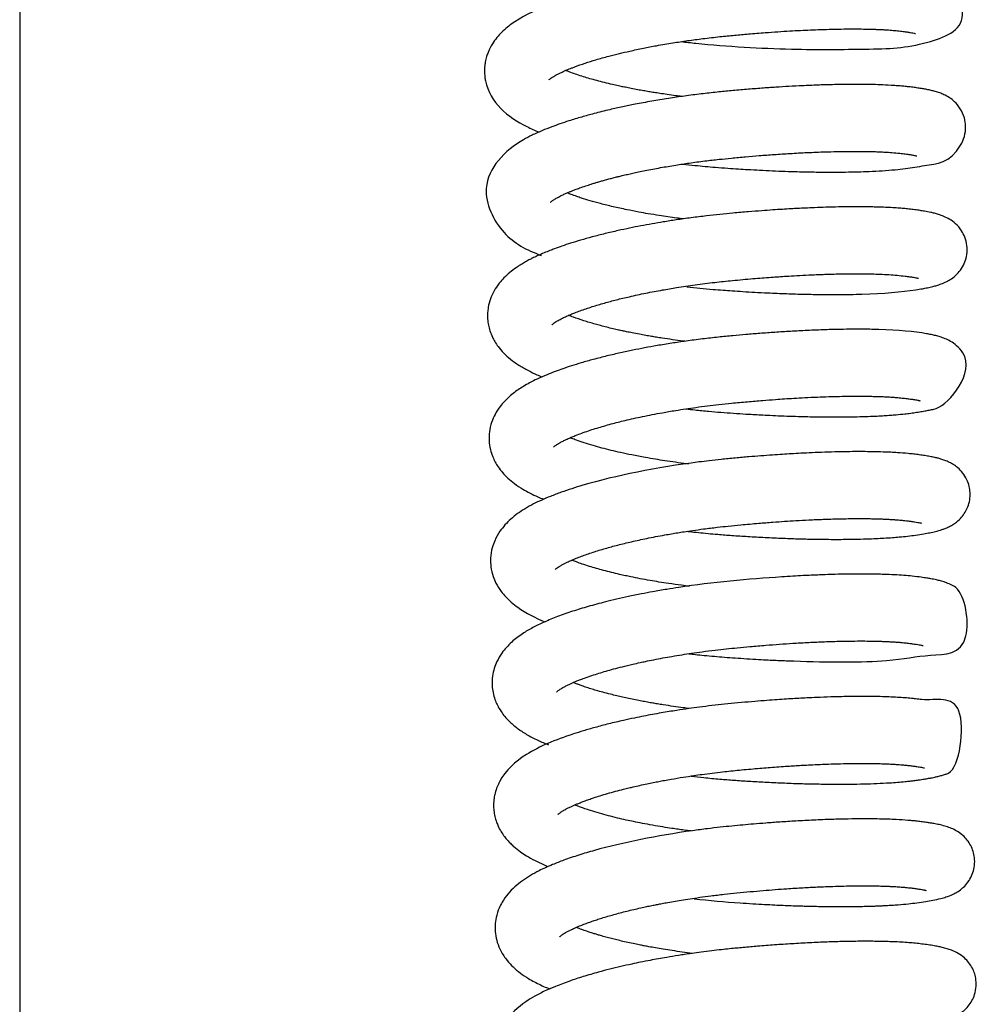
# Model space of a CAD drawing. Header units: inches. Extents: x 0 to 77643, y -44170 to 0.
# Tile 341 of 546: x 76115.95 to 76120.93, y -39544.4 to -39539.28. Entities that reach past the tile are written whole.
import ezdxf

# ---------------------------------------------------------------- set-up
doc = ezdxf.new("R2010")
doc.units = ezdxf.units.IN
doc.header["$MEASUREMENT"] = 0
doc.layers.get('0').update_dxf_attribs({"lineweight": 0})
doc.layers.add('FAKRO LOFT LADDERS', color=7, linetype='Continuous')

# ---------------------------------------------------------------- blocks, each defined once
blk = doc.blocks.new('A$C6AF374F8')
at = {"layer": 'FAKRO LOFT LADDERS', "color": 7, "linetype": 'Continuous'}
blk.add_line((87.5, 2476.251), (87.5, 2186.563), dxfattribs=at)
for points, knots in [([(121.923, 2339.887), (122.178, 2339.857), (124.084, 2339.653), (127.544, 2339.449), (132.167, 2339.501), (134.127, 2339.558), (137.523, 2340.785), (135.559, 2343.573), (134.974, 2343.686), (134.802, 2343.73), (134.612, 2343.769), (134.378, 2343.811), (134.127, 2343.849), (133.881, 2343.882), (132.802, 2344.011), (131.168, 2344.057), (129.078, 2344.001), (128.19, 2343.964), (127.359, 2343.92), (126.561, 2343.87), (124.623, 2343.729), (122.725, 2343.538), (121.078, 2343.284), (120.684, 2343.22), (120.238, 2343.144), (119.739, 2343.053), (119.233, 2342.954), (118.792, 2342.862), (118.369, 2342.769), (117.9, 2342.66), (117.403, 2342.536), (116.904, 2342.402), (116.447, 2342.271), (116.011, 2342.137), (115.622, 2342.008), (114.6, 2341.646), (113.713, 2341.249), (112.947, 2340.698), (112.656, 2340.448), (112.391, 2340.173), (112.141, 2339.851), (111.967, 2339.545), (111.849, 2339.267), (111.771, 2339.03), (111.719, 2338.791), (111.693, 2338.565), (111.683, 2338.334), (111.697, 2338.094), (111.921, 2336.745), (112.992, 2335.889), (114.205, 2335.318), (114.42, 2335.226), (114.529, 2335.182)], [0.53016975, 0.53016975, 0.53016975, 0.53016975, 0.53030543, 0.53117592, 0.53194137, 0.53292345, 0.53360023, 0.53426767, 0.53434125, 0.53440165, 0.53449079, 0.53458954, 0.53468459, 0.5347753, 0.53484997, 0.53574563, 0.53593684, 0.53610538, 0.53625483, 0.53639825, 0.53653833, 0.53728936, 0.53735987, 0.53742728, 0.53750368, 0.53760475, 0.53770637, 0.53779208, 0.53786151, 0.53795758, 0.53807638, 0.53817298, 0.53828125, 0.53838391, 0.5384787, 0.53856664, 0.53916412, 0.5392771, 0.53939569, 0.53950214, 0.53961416, 0.53974204, 0.53979597, 0.53985976, 0.53994111, 0.53998858, 0.54003835, 0.54012164, 0.54017574, 0.54110701, 0.54120285, 0.54129657, 0.54129657, 0.54129657, 0.54129657]), ([(115.05, 2337.898), (115.051, 2337.899), (115.059, 2337.908), (115.104, 2337.948), (115.185, 2338.009), (115.311, 2338.089), (115.407, 2338.144), (115.515, 2338.202), (115.646, 2338.267), (115.805, 2338.34), (115.958, 2338.407), (116.095, 2338.464), (116.234, 2338.519), (116.497, 2338.62), (116.903, 2338.763), (117.496, 2338.949), (118.096, 2339.117), (118.693, 2339.268), (119.292, 2339.407), (119.934, 2339.543), (120.687, 2339.687), (121.457, 2339.819), (122.263, 2339.941), (123.08, 2340.05), (123.896, 2340.144), (124.689, 2340.221), (125.477, 2340.292), (126.229, 2340.352), (126.947, 2340.403), (127.562, 2340.442), (128.127, 2340.473), (128.664, 2340.498), (129.213, 2340.519), (129.803, 2340.536), (130.414, 2340.547), (130.956, 2340.549), (131.383, 2340.545), (131.687, 2340.539), (131.929, 2340.532), (132.123, 2340.525), (132.307, 2340.517), (132.497, 2340.507), (132.696, 2340.495), (132.875, 2340.481), (133.031, 2340.468), (133.235, 2340.447), (133.461, 2340.421), (133.684, 2340.391), (133.854, 2340.364), (134.001, 2340.337), (134.093, 2340.316), (134.116, 2340.309), (134.116, 2340.309)], [0.46200983, 0.46200983, 0.46200983, 0.46200983, 0.462082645, 0.462174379, 0.462277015, 0.462373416, 0.462438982, 0.462480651, 0.462554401, 0.462630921, 0.462689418, 0.462736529, 0.462784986, 0.462838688, 0.463005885, 0.463163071, 0.463336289, 0.463468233, 0.463589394, 0.463745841, 0.463889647, 0.464063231, 0.464214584, 0.464368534, 0.464539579, 0.464685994, 0.464824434, 0.46499434, 0.465123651, 0.465248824, 0.465363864, 0.465469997, 0.465586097, 0.465717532, 0.465863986, 0.466012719, 0.466117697, 0.4661971, 0.4662606, 0.466323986, 0.466369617, 0.466431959, 0.466506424, 0.466569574, 0.466625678, 0.466685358, 0.466811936, 0.466915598, 0.467016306, 0.467113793, 0.467243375, 0.467329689, 0.467329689, 0.467329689, 0.467329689]), ([(121.955, 2337.033), (121.849, 2337.046), (121.594, 2337.079), (121.211, 2337.131), (120.836, 2337.187), (120.52, 2337.236), (120.236, 2337.283), (119.955, 2337.331), (119.65, 2337.386), (119.336, 2337.446), (119.048, 2337.503), (118.827, 2337.55), (118.602, 2337.598), (118.31, 2337.664), (117.929, 2337.755), (117.539, 2337.856), (117.17, 2337.958), (116.824, 2338.062), (116.493, 2338.169), (116.198, 2338.274), (116.01, 2338.346), (115.922, 2338.381), (115.91, 2338.386)], [0.458888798, 0.458888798, 0.458888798, 0.458888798, 0.45895133, 0.459040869, 0.459118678, 0.45917991, 0.459236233, 0.459296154, 0.459358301, 0.459433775, 0.459502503, 0.459551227, 0.459584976, 0.459659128, 0.459758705, 0.459864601, 0.45996166, 0.460058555, 0.460163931, 0.46026765, 0.460355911, 0.460370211, 0.460370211, 0.460370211, 0.460370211]), ([(122.006, 2333.517), (122.217, 2333.492), (122.781, 2333.431), (123.566, 2333.359), (124.32, 2333.303), (124.882, 2333.265), (125.433, 2333.232), (126.027, 2333.199), (126.675, 2333.168), (127.33, 2333.143), (128.055, 2333.12), (128.85, 2333.103), (129.688, 2333.096), (130.444, 2333.1), (131.116, 2333.114), (131.759, 2333.136), (132.416, 2333.17), (133.038, 2333.218), (133.602, 2333.278), (134.124, 2333.35), (135.018, 2333.533), (136.024, 2333.546), (136.685, 2334.945), (136.747, 2335.455), (136.672, 2335.952), (136.467, 2336.409), (136.169, 2336.758), (135.866, 2336.991), (135.605, 2337.13), (135.367, 2337.226), (135.151, 2337.293), (134.935, 2337.349), (134.719, 2337.394), (134.511, 2337.432), (134.291, 2337.467), (134.049, 2337.501), (133.785, 2337.534), (133.517, 2337.563), (133.254, 2337.585), (132.897, 2337.611), (132.45, 2337.635), (131.89, 2337.653), (131.284, 2337.663), (130.585, 2337.662), (129.819, 2337.65), (129.032, 2337.626), (128.27, 2337.594), (127.545, 2337.557), (126.838, 2337.513), (126.1, 2337.462), (125.322, 2337.401), (124.549, 2337.333), (123.761, 2337.257), (122.95, 2337.166), (122.099, 2337.056), (121.238, 2336.93), (120.377, 2336.787), (119.585, 2336.64), (118.863, 2336.492), (118.147, 2336.332), (117.433, 2336.156), (116.722, 2335.961), (116.131, 2335.782), (115.618, 2335.611), (115.153, 2335.443), (114.665, 2335.248), (114.179, 2335.03), (112.889, 2334.363), (111.17, 2332.638), (112.535, 2329.748), (113.874, 2329.045), (114.634, 2328.766)], [0.54287304, 0.54287304, 0.54287304, 0.54287304, 0.54298518, 0.54317065, 0.54328426, 0.54337874, 0.54346423, 0.54357327, 0.54369221, 0.5438098, 0.5439273, 0.5440918, 0.54425925, 0.54442002, 0.54455854, 0.54469597, 0.54486089, 0.54503747, 0.5451935, 0.54535316, 0.54554601, 0.54624912, 0.54634656, 0.54644463, 0.54652942, 0.54663152, 0.54673219, 0.54681226, 0.54691231, 0.54699804, 0.54709917, 0.54719035, 0.54728955, 0.54737365, 0.5474469, 0.54754427, 0.54763617, 0.54771636, 0.5477934, 0.54787015, 0.54802134, 0.54814789, 0.54828786, 0.54844724, 0.54860935, 0.54876563, 0.5489154, 0.5490453, 0.54916902, 0.54930064, 0.54944079, 0.54958077, 0.54970625, 0.54985256, 0.55000576, 0.55015575, 0.55031361, 0.55047565, 0.55059965, 0.55073157, 0.5509035, 0.55104389, 0.55119765, 0.55131398, 0.55142201, 0.55155737, 0.55171538, 0.55185448, 0.55277597, 0.55346568, 0.55410659, 0.55410659, 0.55410659, 0.55410659]), ([(115.129, 2331.529), (115.128, 2331.527), (115.138, 2331.54), (115.204, 2331.596), (115.295, 2331.66), (115.373, 2331.709), (115.455, 2331.757), (115.542, 2331.805), (115.659, 2331.866), (115.805, 2331.935), (115.968, 2332.008), (116.112, 2332.069), (116.254, 2332.127), (116.428, 2332.195), (116.655, 2332.279), (116.932, 2332.375), (117.199, 2332.462), (117.413, 2332.528), (117.597, 2332.583), (117.787, 2332.639), (117.998, 2332.697), (118.216, 2332.756), (118.409, 2332.807), (118.549, 2332.842), (118.681, 2332.875), (118.872, 2332.921), (119.126, 2332.981), (119.41, 2333.045), (119.714, 2333.11), (120.189, 2333.208), (120.829, 2333.329), (121.598, 2333.459), (122.371, 2333.575), (123.126, 2333.676), (123.863, 2333.761), (124.569, 2333.832), (125.266, 2333.897), (126.011, 2333.96), (126.784, 2334.018), (127.62, 2334.072), (128.512, 2334.12), (129.32, 2334.151), (130.02, 2334.17), (130.597, 2334.178), (131.129, 2334.179), (131.579, 2334.174), (131.949, 2334.165), (132.256, 2334.154), (132.569, 2334.139), (132.925, 2334.116), (133.277, 2334.083), (133.591, 2334.045), (133.835, 2334.011), (134.005, 2333.982), (134.112, 2333.96), (134.173, 2333.946), (134.192, 2333.941), (134.195, 2333.94), (134.195, 2333.94)], [0.449130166, 0.449130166, 0.449130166, 0.449130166, 0.449238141, 0.449378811, 0.449441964, 0.449503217, 0.449560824, 0.44960411, 0.449658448, 0.449742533, 0.449808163, 0.449858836, 0.449909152, 0.449963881, 0.450040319, 0.450137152, 0.450217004, 0.450269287, 0.450315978, 0.450365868, 0.450419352, 0.45047647, 0.450528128, 0.450558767, 0.450577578, 0.450626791, 0.450691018, 0.450753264, 0.450818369, 0.450891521, 0.451060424, 0.451220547, 0.451358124, 0.451519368, 0.451660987, 0.451783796, 0.451925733, 0.452062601, 0.452215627, 0.452378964, 0.452562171, 0.452764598, 0.452897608, 0.453033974, 0.453172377, 0.453293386, 0.453389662, 0.453481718, 0.453564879, 0.453685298, 0.45384702, 0.453966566, 0.454104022, 0.454222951, 0.454300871, 0.454389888, 0.454459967, 0.454476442, 0.454476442, 0.454476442, 0.454476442]), ([(122.041, 2330.662), (121.926, 2330.677), (121.499, 2330.732), (120.884, 2330.82), (120.228, 2330.927), (119.667, 2331.027), (119.048, 2331.148), (118.379, 2331.294), (117.742, 2331.452), (117.195, 2331.603), (116.791, 2331.728), (116.467, 2331.837), (116.217, 2331.927), (116.056, 2331.989), (115.987, 2332.017)], [0.446032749, 0.446032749, 0.446032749, 0.446032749, 0.446100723, 0.446286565, 0.446404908, 0.446510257, 0.446648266, 0.446814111, 0.44697873, 0.447125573, 0.447258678, 0.447335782, 0.447435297, 0.447516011, 0.447516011, 0.447516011, 0.447516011]), ([(122.225, 2327.132), (122.675, 2327.081), (123.304, 2327.019), (124.089, 2326.956), (124.605, 2326.92), (125.155, 2326.884), (125.771, 2326.848), (126.532, 2326.809), (127.406, 2326.772), (128.342, 2326.745), (129.213, 2326.73), (129.997, 2326.727), (130.699, 2326.734), (132.268, 2326.769), (133.569, 2326.878), (134.46, 2327.027), (134.756, 2327.084), (135, 2327.139), (135.231, 2327.202), (135.467, 2327.279), (135.712, 2327.382), (135.987, 2327.54), (136.263, 2327.76), (136.517, 2328.066), (136.699, 2328.421), (136.806, 2328.831), (136.812, 2329.278), (136.706, 2329.698), (136.496, 2330.105), (136.215, 2330.423), (135.874, 2330.666), (135.591, 2330.802), (135.327, 2330.896), (135.118, 2330.954), (134.867, 2331.012), (134.628, 2331.057), (134.347, 2331.102), (134.082, 2331.138), (133.789, 2331.174), (133.494, 2331.203), (133.185, 2331.228), (132.845, 2331.249), (132.458, 2331.268), (132.089, 2331.28), (131.767, 2331.287), (131.472, 2331.291), (131.129, 2331.293), (130.669, 2331.292), (130.101, 2331.284), (129.487, 2331.269), (128.905, 2331.248), (128.411, 2331.227), (128.002, 2331.207), (127.607, 2331.185), (127.178, 2331.16), (126.67, 2331.127), (126.082, 2331.085), (125.392, 2331.03), (124.659, 2330.966), (123.931, 2330.897), (123.205, 2330.817), (122.446, 2330.723), (121.694, 2330.617), (121.017, 2330.511), (120.404, 2330.407), (119.817, 2330.3), (119.226, 2330.182), (118.604, 2330.049), (117.951, 2329.897), (117.3, 2329.73), (116.703, 2329.562), (116.182, 2329.403), (115.729, 2329.252), (115.375, 2329.125), (115.068, 2329.008), (114.768, 2328.887), (114.464, 2328.754), (114.203, 2328.63), (113.981, 2328.516), (113.769, 2328.4), (113.547, 2328.266), (113.289, 2328.094), (113.002, 2327.877), (112.709, 2327.607), (112.431, 2327.294), (112.188, 2326.936), (111.99, 2326.512), (111.885, 2326.124), (111.843, 2325.768), (111.843, 2325.46), (111.885, 2325.142), (111.967, 2324.825), (112.084, 2324.535), (112.225, 2324.27), (112.42, 2323.979), (112.686, 2323.672), (113.044, 2323.349), (113.476, 2323.043), (113.939, 2322.779), (114.349, 2322.585), (114.595, 2322.481), (114.686, 2322.443)], [0.55569237, 0.55569237, 0.55569237, 0.55569237, 0.55592938, 0.55602038, 0.55610286, 0.55619864, 0.55630816, 0.55642701, 0.55660203, 0.55677826, 0.55694478, 0.55710096, 0.55724687, 0.55738294, 0.55813334, 0.5582592, 0.55836169, 0.5584864, 0.55857294, 0.55867601, 0.55878733, 0.55887516, 0.55896326, 0.55904581, 0.55912338, 0.55919782, 0.55928673, 0.55937381, 0.55944382, 0.55954997, 0.55964523, 0.55975371, 0.55986591, 0.55996553, 0.56004493, 0.56018059, 0.56026957, 0.56036869, 0.5604703, 0.5605576, 0.56063806, 0.5607391, 0.56084042, 0.56094229, 0.56101494, 0.56107026, 0.56114708, 0.56124803, 0.56137246, 0.56150538, 0.56161885, 0.56171279, 0.56178724, 0.56184827, 0.56193181, 0.56202213, 0.56212254, 0.56224604, 0.56238722, 0.562507, 0.56262694, 0.56276724, 0.56290677, 0.56302736, 0.56313393, 0.56324363, 0.5633546, 0.56347233, 0.56360854, 0.56375159, 0.56388488, 0.56400568, 0.56411572, 0.5642175, 0.56427855, 0.56436165, 0.56446653, 0.56454347, 0.56459851, 0.56467343, 0.56474734, 0.56482095, 0.56494337, 0.56506463, 0.56517183, 0.5653077, 0.56542941, 0.56555491, 0.56562445, 0.56571023, 0.56579446, 0.56587475, 0.56596956, 0.56604259, 0.56613178, 0.56625413, 0.5663963, 0.56655619, 0.56671829, 0.56685495, 0.56693382, 0.56693382, 0.56693382, 0.56693382]), ([(115.208, 2325.159), (115.208, 2325.159), (115.211, 2325.162), (115.233, 2325.184), (115.309, 2325.246), (115.412, 2325.316), (115.575, 2325.413), (115.77, 2325.513), (115.992, 2325.615), (116.189, 2325.699), (116.405, 2325.786), (116.759, 2325.92), (117.262, 2326.091), (117.903, 2326.283), (118.552, 2326.456), (119.269, 2326.629), (120.068, 2326.801), (120.894, 2326.957), (121.752, 2327.102), (122.661, 2327.237), (123.636, 2327.36), (124.643, 2327.464), (125.625, 2327.553), (126.561, 2327.627), (127.319, 2327.679), (127.974, 2327.717), (128.615, 2327.75), (129.335, 2327.78), (130.068, 2327.8), (130.745, 2327.81), (131.33, 2327.809), (131.832, 2327.802), (132.301, 2327.787), (132.752, 2327.764), (133.188, 2327.731), (133.537, 2327.692), (133.77, 2327.662), (133.914, 2327.641), (134.031, 2327.622), (134.124, 2327.605), (134.195, 2327.59), (134.238, 2327.58), (134.267, 2327.572), (134.274, 2327.57), (134.274, 2327.57)], [0.43629129, 0.43629129, 0.43629129, 0.43629129, 0.436330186, 0.436420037, 0.436525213, 0.436621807, 0.436720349, 0.436847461, 0.436934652, 0.437002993, 0.437075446, 0.437168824, 0.437359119, 0.437528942, 0.437684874, 0.43784167, 0.438029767, 0.438211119, 0.438359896, 0.438551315, 0.438748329, 0.43892562, 0.43913055, 0.439313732, 0.439471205, 0.439580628, 0.439710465, 0.43986864, 0.440040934, 0.440200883, 0.440347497, 0.440481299, 0.440604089, 0.440754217, 0.440908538, 0.441077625, 0.441187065, 0.441241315, 0.441312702, 0.441401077, 0.441456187, 0.441508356, 0.441566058, 0.441619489, 0.441619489, 0.441619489, 0.441619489]), ([(122.112, 2324.294), (122.087, 2324.297), (121.687, 2324.347), (121.192, 2324.417), (120.646, 2324.503), (120.363, 2324.549), (120.067, 2324.6), (119.732, 2324.661), (119.394, 2324.727), (119.105, 2324.786), (118.871, 2324.835), (118.64, 2324.886), (118.361, 2324.95), (118.048, 2325.026), (117.739, 2325.106), (117.329, 2325.218), (116.837, 2325.366), (116.392, 2325.52), (116.143, 2325.617), (116.063, 2325.649)], [0.433180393, 0.433180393, 0.433180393, 0.433180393, 0.433195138, 0.4334172, 0.433477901, 0.43353286, 0.433594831, 0.433666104, 0.43375029, 0.433818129, 0.433861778, 0.433911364, 0.43398065, 0.434061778, 0.434144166, 0.43422022, 0.43439161, 0.4345691, 0.434661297, 0.434661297, 0.434661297, 0.434661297]), ([(122.169, 2320.777), (122.323, 2320.76), (122.722, 2320.716), (123.331, 2320.656), (124.002, 2320.599), (124.644, 2320.553), (125.198, 2320.517), (125.669, 2320.489), (126.088, 2320.466), (126.577, 2320.442), (127.139, 2320.417), (127.715, 2320.396), (128.262, 2320.381), (128.734, 2320.37), (129.13, 2320.364), (129.476, 2320.361), (129.821, 2320.359), (130.206, 2320.359), (130.634, 2320.363), (131.127, 2320.372), (131.629, 2320.386), (132.094, 2320.406), (132.477, 2320.427), (132.806, 2320.449), (133.17, 2320.478), (133.523, 2320.513), (133.881, 2320.556), (134.187, 2320.6), (134.469, 2320.646), (134.722, 2320.691), (134.968, 2320.748), (135.697, 2320.856), (137.421, 2322.839), (136.26, 2324.084), (135.937, 2324.305), (135.653, 2324.44), (135.402, 2324.528), (135.175, 2324.59), (134.932, 2324.645), (134.179, 2324.786), (133.12, 2324.888), (131.828, 2324.918), (131.382, 2324.924), (130.836, 2324.924), (130.179, 2324.915), (129.386, 2324.895), (128.52, 2324.861), (127.638, 2324.815), (126.817, 2324.763), (126.044, 2324.707), (125.316, 2324.648), (124.594, 2324.584), (123.836, 2324.51), (123.021, 2324.417), (122.208, 2324.311), (121.422, 2324.195), (120.702, 2324.077), (120.027, 2323.955), (119.392, 2323.831), (118.736, 2323.692), (118.046, 2323.531), (117.363, 2323.356), (116.748, 2323.183), (116.223, 2323.021), (115.774, 2322.871), (115.353, 2322.719), (114.902, 2322.542), (114.463, 2322.35), (114.049, 2322.145), (113.724, 2321.959), (113.438, 2321.774), (113.174, 2321.58), (112.926, 2321.369), (112.707, 2321.149), (112.47, 2320.871), (112.241, 2320.522), (112.043, 2320.072), (111.933, 2319.607), (111.913, 2319.126), (111.978, 2318.678), (112.131, 2318.21), (112.353, 2317.807), (112.629, 2317.453), (112.914, 2317.16), (113.263, 2316.874), (113.652, 2316.616), (114.058, 2316.391), (114.423, 2316.218), (114.66, 2316.117), (114.764, 2316.075)], [0.56851127, 0.56851127, 0.56851127, 0.56851127, 0.56859318, 0.56872248, 0.56883096, 0.56894417, 0.56905718, 0.56912127, 0.56919159, 0.56927815, 0.5693812, 0.56949295, 0.56959215, 0.5696844, 0.56975974, 0.56982033, 0.56988707, 0.56996497, 0.57005396, 0.57015352, 0.5702827, 0.5703917, 0.5704829, 0.57056574, 0.57064547, 0.57077569, 0.57086895, 0.57096993, 0.5710748, 0.57117421, 0.57126636, 0.57137398, 0.57218875, 0.57229224, 0.57239167, 0.57249384, 0.5726049, 0.57270391, 0.57280615, 0.57290999, 0.57365432, 0.57374152, 0.5738435, 0.573964, 0.57410365, 0.57425842, 0.57444156, 0.5746029, 0.57474933, 0.57488697, 0.57501521, 0.57513351, 0.57526519, 0.57541185, 0.57556105, 0.57569478, 0.57583312, 0.5759534, 0.57607, 0.57619475, 0.5763378, 0.57648822, 0.57662772, 0.57674759, 0.57685682, 0.57695835, 0.57707368, 0.57722341, 0.57734583, 0.57745119, 0.57754324, 0.57764044, 0.5777401, 0.5778297, 0.57791313, 0.57805701, 0.57817983, 0.578314, 0.57843123, 0.57855511, 0.57866463, 0.57882369, 0.57893287, 0.57904709, 0.57918073, 0.57933133, 0.57945599, 0.57957676, 0.57966612, 0.57966612, 0.57966612, 0.57966612]), ([(115.286, 2318.789), (115.286, 2318.789), (115.291, 2318.794), (115.313, 2318.815), (115.353, 2318.849), (115.412, 2318.893), (115.49, 2318.945), (115.581, 2319), (115.703, 2319.069), (115.872, 2319.154), (116.081, 2319.25), (116.3, 2319.343), (116.539, 2319.439), (116.834, 2319.548), (117.177, 2319.666), (117.65, 2319.816), (118.246, 2319.987), (119.037, 2320.188), (119.925, 2320.387), (120.814, 2320.56), (121.747, 2320.72), (122.725, 2320.866), (123.704, 2320.989), (124.601, 2321.082), (125.365, 2321.153), (126.125, 2321.217), (126.768, 2321.266), (127.308, 2321.303), (127.819, 2321.335), (128.392, 2321.366), (128.999, 2321.394), (129.603, 2321.416), (130.168, 2321.431), (130.704, 2321.439), (131.187, 2321.441), (131.586, 2321.438), (131.874, 2321.432), (132.119, 2321.426), (132.374, 2321.417), (132.64, 2321.405), (132.854, 2321.392), (133.005, 2321.381), (133.137, 2321.371), (133.326, 2321.354), (133.557, 2321.33), (133.8, 2321.3), (134.033, 2321.266), (134.186, 2321.239), (134.278, 2321.22), (134.323, 2321.209), (134.347, 2321.203), (134.353, 2321.201), (134.353, 2321.201)], [0.42343795, 0.42343795, 0.42343795, 0.42343795, 0.42350002, 0.423561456, 0.423628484, 0.423699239, 0.4237631, 0.4238326, 0.423891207, 0.423988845, 0.42408684, 0.42416287, 0.424240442, 0.424343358, 0.424453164, 0.424552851, 0.424745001, 0.424918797, 0.425121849, 0.425340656, 0.425481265, 0.425690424, 0.425920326, 0.426048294, 0.426206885, 0.426360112, 0.426489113, 0.426583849, 0.426680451, 0.426797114, 0.426934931, 0.427062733, 0.427189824, 0.427315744, 0.427439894, 0.427546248, 0.427626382, 0.427674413, 0.427755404, 0.427851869, 0.427922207, 0.427966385, 0.428009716, 0.428065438, 0.428179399, 0.428290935, 0.428401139, 0.428549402, 0.428608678, 0.428663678, 0.428724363, 0.428767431, 0.428767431, 0.428767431, 0.428767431]), ([(122.326, 2317.908), (122.286, 2317.913), (122.052, 2317.942), (121.633, 2317.997), (121.092, 2318.075), (120.569, 2318.158), (120.112, 2318.237), (119.701, 2318.313), (119.268, 2318.398), (118.784, 2318.501), (118.27, 2318.621), (117.792, 2318.742), (117.322, 2318.874), (116.878, 2319.011), (116.51, 2319.138), (116.278, 2319.226), (116.173, 2319.267), (116.147, 2319.278)], [0.420300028, 0.420300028, 0.420300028, 0.420300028, 0.420323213, 0.420438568, 0.420549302, 0.420651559, 0.420762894, 0.42083968, 0.42091857, 0.421051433, 0.421171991, 0.421294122, 0.421416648, 0.421555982, 0.42168755, 0.421776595, 0.421807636, 0.421807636, 0.421807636, 0.421807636]), ([(122.234, 2314.41), (122.275, 2314.405), (122.469, 2314.383), (122.831, 2314.344), (123.321, 2314.295), (123.904, 2314.243), (124.594, 2314.191), (125.419, 2314.138), (126.309, 2314.088), (127.077, 2314.053), (127.662, 2314.032), (128.03, 2314.02), (128.353, 2314.011), (128.697, 2314.003), (129.116, 2313.996), (129.615, 2313.99), (130.239, 2313.989), (130.906, 2313.996), (131.542, 2314.011), (132.049, 2314.031), (132.5, 2314.054), (132.898, 2314.081), (133.316, 2314.115), (133.718, 2314.156), (134.149, 2314.213), (134.531, 2314.273), (134.861, 2314.334), (135.189, 2314.407), (135.426, 2314.473), (135.661, 2314.556), (135.838, 2314.632), (136.029, 2314.731), (136.274, 2314.897), (136.498, 2315.105), (136.708, 2315.389), (136.857, 2315.692), (136.952, 2316.042), (136.972, 2316.408), (136.918, 2316.767), (136.795, 2317.116), (136.585, 2317.454), (136.324, 2317.718), (136.09, 2317.886), (135.857, 2318.014), (135.649, 2318.1), (135.449, 2318.167), (135.268, 2318.217), (135.077, 2318.261), (134.863, 2318.304), (134.605, 2318.348), (134.328, 2318.388), (134.041, 2318.424), (133.667, 2318.464), (133.27, 2318.495), (132.783, 2318.522), (132.316, 2318.54), (131.771, 2318.551), (131.239, 2318.555), (130.683, 2318.552), (130.079, 2318.542), (129.421, 2318.523), (128.768, 2318.498), (128.182, 2318.47), (127.669, 2318.441), (127.177, 2318.411), (126.65, 2318.376), (126.067, 2318.333), (125.423, 2318.281), (124.732, 2318.22), (124.037, 2318.153), (123.408, 2318.083), (120.833, 2317.769), (118.245, 2317.254), (116.221, 2316.626), (115.657, 2316.434), (115.136, 2316.236), (114.667, 2316.037), (114.219, 2315.825), (113.806, 2315.595), (113.409, 2315.333), (113.06, 2315.054), (112.753, 2314.75), (112.462, 2314.386), (112.235, 2313.987), (112.066, 2313.511), (111.99, 2313.045), (112.012, 2312.534), (112.116, 2312.096), (112.299, 2311.666), (112.524, 2311.308), (112.797, 2310.985), (113.087, 2310.709), (113.71, 2310.226), (114.321, 2309.909), (114.851, 2309.693)], [0.58124195, 0.58124195, 0.58124195, 0.58124195, 0.58126357, 0.58134461, 0.58143373, 0.58152086, 0.58164971, 0.58179381, 0.58195189, 0.58211895, 0.58220396, 0.58227055, 0.58232168, 0.58238404, 0.58246374, 0.58256083, 0.58267525, 0.58283818, 0.58297846, 0.5830958, 0.58319244, 0.58330776, 0.58340364, 0.58352821, 0.58365778, 0.58380585, 0.58393251, 0.58404992, 0.58420393, 0.58427028, 0.58434872, 0.58441732, 0.58448739, 0.5845745, 0.5846387, 0.58470202, 0.58477327, 0.58484682, 0.58490719, 0.58497852, 0.58505911, 0.58514437, 0.58521819, 0.58528456, 0.58537684, 0.58546378, 0.58554379, 0.58561362, 0.58571273, 0.58581749, 0.58592142, 0.58601735, 0.58610985, 0.58627061, 0.5863619, 0.58650038, 0.58662798, 0.58675132, 0.58686202, 0.58698826, 0.58712755, 0.58725547, 0.58736542, 0.58745744, 0.58753902, 0.58763381, 0.5877411, 0.58784969, 0.58797399, 0.58810346, 0.58821279, 0.5883037, 0.58946029, 0.58959516, 0.58973135, 0.58988063, 0.59001109, 0.59013656, 0.5902807, 0.59041561, 0.59054954, 0.59067474, 0.59079486, 0.59095079, 0.59105442, 0.59120086, 0.59131765, 0.59145194, 0.59155292, 0.59169541, 0.59180333, 0.59191707, 0.59204726, 0.59249858, 0.59249858, 0.59249858, 0.59249858]), ([(115.365, 2312.42), (115.365, 2312.42), (115.365, 2312.42), (115.38, 2312.436), (115.45, 2312.495), (115.565, 2312.574), (115.706, 2312.658), (115.84, 2312.73), (116.008, 2312.811), (116.203, 2312.9), (116.448, 2313.003), (116.816, 2313.145), (117.313, 2313.318), (117.95, 2313.513), (118.624, 2313.696), (119.343, 2313.871), (120.158, 2314.048), (120.863, 2314.184), (121.41, 2314.279), (121.748, 2314.335), (122.116, 2314.393), (122.564, 2314.46), (123.137, 2314.538), (123.755, 2314.614), (124.4, 2314.685), (125.123, 2314.755), (125.897, 2314.823), (126.658, 2314.883), (127.303, 2314.928), (127.931, 2314.968), (128.603, 2315.004), (129.343, 2315.036), (130.133, 2315.06), (130.821, 2315.071), (131.362, 2315.071), (131.729, 2315.067), (132.014, 2315.061), (132.265, 2315.054), (132.482, 2315.046), (132.692, 2315.036), (132.881, 2315.026), (133.065, 2315.013), (133.233, 2315), (133.4, 2314.985), (133.57, 2314.967), (133.723, 2314.949), (133.834, 2314.935), (133.914, 2314.925), (133.99, 2314.914), (134.108, 2314.897), (134.231, 2314.876), (134.336, 2314.855), (134.41, 2314.838), (134.431, 2314.832), (134.432, 2314.832), (134.431, 2314.832)], [0.410583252, 0.410583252, 0.410583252, 0.410583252, 0.410583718, 0.410689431, 0.410812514, 0.410913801, 0.411000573, 0.411090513, 0.411153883, 0.411237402, 0.411335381, 0.41143327, 0.411617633, 0.411792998, 0.411955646, 0.412124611, 0.412297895, 0.412495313, 0.412567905, 0.412633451, 0.412700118, 0.412788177, 0.412898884, 0.41303592, 0.413146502, 0.413270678, 0.413451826, 0.413592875, 0.413714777, 0.413833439, 0.413970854, 0.414128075, 0.414303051, 0.414495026, 0.414612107, 0.414707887, 0.414782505, 0.414844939, 0.414921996, 0.41497787, 0.415041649, 0.415106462, 0.415166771, 0.41522503, 0.415300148, 0.415373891, 0.415423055, 0.415455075, 0.415494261, 0.41554232, 0.415649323, 0.415734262, 0.415805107, 0.415904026, 0.415912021, 0.415912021, 0.415912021, 0.415912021]), ([(122.358, 2311.544), (122.219, 2311.561), (121.855, 2311.608), (121.323, 2311.683), (120.778, 2311.767), (120.279, 2311.852), (119.791, 2311.941), (119.363, 2312.026), (119.008, 2312.101), (118.669, 2312.176), (118.283, 2312.268), (117.885, 2312.37), (117.502, 2312.476), (117.13, 2312.587), (116.783, 2312.7), (116.493, 2312.804), (116.318, 2312.872), (116.238, 2312.903), (116.226, 2312.909)], [0.407455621, 0.407455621, 0.407455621, 0.407455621, 0.407537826, 0.407671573, 0.407776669, 0.40787345, 0.407986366, 0.408093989, 0.408158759, 0.408230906, 0.408333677, 0.4084405, 0.408538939, 0.408644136, 0.408761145, 0.408861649, 0.408939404, 0.408954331, 0.408954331, 0.408954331, 0.408954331]), ([(122.314, 2308.04), (122.393, 2308.031), (122.621, 2308.005), (123.021, 2307.963), (123.52, 2307.915), (124.053, 2307.869), (124.606, 2307.827), (125.195, 2307.788), (125.78, 2307.752), (126.312, 2307.724), (126.752, 2307.702), (127.125, 2307.686), (127.463, 2307.673), (129.494, 2307.601), (132.594, 2307.565), (134.775, 2308.044), (137.17, 2307.952), (136.686, 2311.299), (135.918, 2311.649), (135.665, 2311.757), (135.432, 2311.825), (135.179, 2311.888), (134.947, 2311.934), (134.684, 2311.978), (134.374, 2312.024), (133.983, 2312.072), (133.509, 2312.114), (133.019, 2312.145), (132.545, 2312.165), (132.094, 2312.177), (131.659, 2312.184), (131.144, 2312.185), (130.567, 2312.18), (129.984, 2312.168), (129.47, 2312.152), (129.051, 2312.136), (128.667, 2312.12), (128.235, 2312.099), (127.724, 2312.071), (125.633, 2311.941), (123.315, 2311.729), (121.13, 2311.383), (120.484, 2311.272), (119.817, 2311.146), (119.189, 2311.017), (118.564, 2310.878), (117.858, 2310.707), (117.081, 2310.498), (116.249, 2310.244), (115.481, 2309.974), (114.799, 2309.696), (114.195, 2309.405), (113.626, 2309.067), (113.177, 2308.724), (112.829, 2308.376), (112.564, 2308.046), (112.347, 2307.681), (112.187, 2307.274), (112.089, 2306.848), (112.071, 2306.415), (112.125, 2306.004), (112.218, 2305.677), (112.358, 2305.343), (112.533, 2305.044), (112.742, 2304.77), (113.012, 2304.476), (113.38, 2304.161), (113.884, 2303.828), (114.434, 2303.541), (114.829, 2303.372), (115.021, 2303.296)], [0.59406998, 0.59406998, 0.59406998, 0.59406998, 0.59411205, 0.59419076, 0.59428143, 0.59437383, 0.59446919, 0.59457056, 0.59468138, 0.59477594, 0.5948517, 0.59491561, 0.59497636, 0.59503422, 0.59602619, 0.59672527, 0.59742099, 0.59795134, 0.5980457, 0.59815084, 0.59826281, 0.59835313, 0.59847781, 0.59856107, 0.59866627, 0.5988216, 0.59895164, 0.59908791, 0.59922793, 0.5993168, 0.5994177, 0.59953259, 0.59966147, 0.59978696, 0.59988995, 0.59996636, 0.60002965, 0.60010953, 0.60020911, 0.60031221, 0.60124933, 0.6013607, 0.60149617, 0.60160517, 0.60173721, 0.60185877, 0.60197839, 0.60217334, 0.60236251, 0.60255919, 0.60275578, 0.60293563, 0.60311073, 0.60332116, 0.60343489, 0.603543, 0.60368562, 0.60378824, 0.6038962, 0.60403057, 0.6041217, 0.60422183, 0.60429852, 0.60441486, 0.60450813, 0.60459177, 0.60476231, 0.60493501, 0.60512189, 0.60528533, 0.60528533, 0.60528533, 0.60528533]), ([(115.444, 2306.051), (115.444, 2306.051), (115.451, 2306.059), (115.482, 2306.086), (115.529, 2306.124), (115.587, 2306.166), (115.669, 2306.22), (115.777, 2306.284), (115.933, 2306.368), (116.117, 2306.456), (116.302, 2306.539), (116.462, 2306.606), (116.653, 2306.682), (116.919, 2306.783), (117.254, 2306.9), (117.632, 2307.022), (118.011, 2307.136), (118.417, 2307.249), (118.879, 2307.37), (119.345, 2307.482), (119.749, 2307.573), (120.111, 2307.65), (120.507, 2307.73), (120.964, 2307.817), (121.457, 2307.905), (121.953, 2307.987), (122.48, 2308.067), (123.054, 2308.148), (123.657, 2308.224), (124.266, 2308.293), (124.871, 2308.354), (125.559, 2308.418), (126.294, 2308.48), (127.036, 2308.535), (127.749, 2308.583), (128.501, 2308.626), (129.308, 2308.662), (130.149, 2308.689), (130.88, 2308.701), (131.47, 2308.702), (131.904, 2308.697), (132.253, 2308.688), (132.539, 2308.678), (132.795, 2308.666), (133.031, 2308.652), (133.247, 2308.636), (133.424, 2308.621), (133.566, 2308.607), (133.693, 2308.593), (133.833, 2308.576), (133.997, 2308.555), (134.164, 2308.531), (134.302, 2308.508), (134.405, 2308.488), (134.471, 2308.473), (134.506, 2308.464), (134.512, 2308.462), (134.512, 2308.462)], [0.397730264, 0.397730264, 0.397730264, 0.397730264, 0.39780549, 0.397882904, 0.397940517, 0.39800419, 0.398071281, 0.398140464, 0.398226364, 0.398334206, 0.398396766, 0.398453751, 0.398517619, 0.39860154, 0.398721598, 0.39882823, 0.398927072, 0.399027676, 0.399140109, 0.399267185, 0.399351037, 0.399412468, 0.399505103, 0.399605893, 0.399700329, 0.399808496, 0.399905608, 0.400013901, 0.400145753, 0.400256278, 0.40036523, 0.400493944, 0.400652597, 0.400791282, 0.400928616, 0.401078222, 0.401249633, 0.401437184, 0.401632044, 0.401762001, 0.401878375, 0.401975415, 0.402054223, 0.402130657, 0.402214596, 0.402288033, 0.402359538, 0.402414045, 0.402456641, 0.40251675, 0.402598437, 0.402687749, 0.402789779, 0.402871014, 0.402936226, 0.403016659, 0.403061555, 0.403061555, 0.403061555, 0.403061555]), ([(122.346, 2305.186), (122.241, 2305.2), (121.964, 2305.235), (121.51, 2305.298), (121.063, 2305.366), (120.705, 2305.424), (120.431, 2305.47), (120.159, 2305.518), (119.862, 2305.574), (119.539, 2305.637), (119.207, 2305.706), (118.882, 2305.777), (118.561, 2305.851), (118.215, 2305.936), (117.854, 2306.03), (117.519, 2306.125), (117.221, 2306.215), (116.957, 2306.3), (116.73, 2306.378), (116.545, 2306.445), (116.41, 2306.497), (116.333, 2306.528), (116.304, 2306.539)], [0.394618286, 0.394618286, 0.394618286, 0.394618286, 0.394680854, 0.39478265, 0.394891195, 0.394955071, 0.395006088, 0.395064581, 0.395129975, 0.395199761, 0.395279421, 0.395355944, 0.395427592, 0.395511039, 0.395613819, 0.395708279, 0.39578862, 0.395873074, 0.395950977, 0.396010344, 0.396065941, 0.396099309, 0.396099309, 0.396099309, 0.396099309]), ([(122.444, 2301.665), (122.663, 2301.64), (123.161, 2301.586), (123.903, 2301.517), (124.683, 2301.458), (125.463, 2301.406), (126.304, 2301.358), (127.202, 2301.315), (128.109, 2301.282), (129.015, 2301.26), (129.877, 2301.25), (130.693, 2301.252), (131.436, 2301.264), (132.125, 2301.287), (132.85, 2301.325), (133.407, 2301.369), (133.814, 2301.412), (134.05, 2301.44), (134.304, 2301.475), (134.557, 2301.513), (134.786, 2301.552), (134.968, 2301.587), (135.125, 2301.619), (135.303, 2301.66), (135.48, 2301.705), (135.658, 2301.765), (136.401, 2301.962), (136.963, 2306.198), (135.065, 2305.546), (134.168, 2305.69), (133.87, 2305.719), (133.561, 2305.746), (133.175, 2305.771), (132.751, 2305.791), (132.304, 2305.805), (131.835, 2305.814), (131.306, 2305.816), (130.655, 2305.811), (129.926, 2305.796), (129.214, 2305.771), (128.631, 2305.745), (128.156, 2305.721), (127.728, 2305.697), (127.277, 2305.669), (126.778, 2305.635), (126.211, 2305.593), (125.57, 2305.541), (124.884, 2305.481), (124.194, 2305.414), (123.527, 2305.34), (122.903, 2305.263), (122.296, 2305.181), (121.627, 2305.081), (120.844, 2304.953), (120.106, 2304.818), (119.456, 2304.687), (118.842, 2304.554), (118.153, 2304.392), (117.459, 2304.21), (116.849, 2304.035), (115.501, 2303.609), (113.895, 2302.957), (112.727, 2301.927), (112.339, 2301.101), (112.243, 2300.816), (112.178, 2300.494), (112.154, 2300.191), (112.17, 2299.87), (112.221, 2299.57), (112.303, 2299.295), (112.414, 2299.028), (112.55, 2298.775), (112.714, 2298.537), (112.877, 2298.339), (113.038, 2298.167), (113.262, 2297.959), (113.539, 2297.741), (113.903, 2297.5), (114.303, 2297.277), (114.687, 2297.098), (114.919, 2297), (115, 2296.967)], [0.60683604, 0.60683604, 0.60683604, 0.60683604, 0.60695222, 0.60709853, 0.60722504, 0.60735921, 0.6075065, 0.60766726, 0.60783767, 0.6079998, 0.60817472, 0.60833909, 0.6084977, 0.6086523, 0.60880993, 0.6090278, 0.60909803, 0.60916448, 0.60924219, 0.60933997, 0.60942741, 0.60949743, 0.60955414, 0.60962398, 0.60971169, 0.60979618, 0.60986621, 0.61063775, 0.61139386, 0.61150059, 0.61156677, 0.61166897, 0.61177344, 0.61188871, 0.61200266, 0.61210445, 0.61221938, 0.61236053, 0.61252325, 0.61266553, 0.61277743, 0.61285469, 0.61293105, 0.613013, 0.61310041, 0.61319957, 0.6133148, 0.61343845, 0.61355933, 0.61367553, 0.61378832, 0.61388776, 0.6139981, 0.61414645, 0.61431579, 0.61440892, 0.61452065, 0.61467731, 0.61482917, 0.61496538, 0.61508841, 0.61578627, 0.61636495, 0.61644086, 0.61653684, 0.61660541, 0.61669935, 0.61677425, 0.61685509, 0.61693829, 0.6170014, 0.61708878, 0.61717545, 0.61724369, 0.61730956, 0.6173809, 0.61751249, 0.61761877, 0.61776608, 0.61790065, 0.61797057, 0.61797057, 0.61797057, 0.61797057]), ([(115.523, 2299.681), (115.523, 2299.681), (115.525, 2299.684), (115.543, 2299.701), (115.586, 2299.738), (115.642, 2299.78), (115.703, 2299.821), (115.76, 2299.858), (115.828, 2299.898), (115.921, 2299.951), (116.049, 2300.017), (116.199, 2300.088), (116.356, 2300.158), (116.505, 2300.222), (116.676, 2300.291), (116.881, 2300.37), (117.113, 2300.454), (117.388, 2300.549), (117.707, 2300.651), (118.091, 2300.767), (118.496, 2300.88), (118.876, 2300.979), (119.183, 2301.055), (119.463, 2301.121), (119.775, 2301.192), (120.125, 2301.267), (120.459, 2301.335), (120.76, 2301.394), (121.069, 2301.452), (121.487, 2301.527), (121.997, 2301.612), (122.538, 2301.694), (123.042, 2301.766), (123.543, 2301.831), (124.189, 2301.907), (124.977, 2301.988), (125.881, 2302.07), (126.646, 2302.131), (127.229, 2302.173), (127.633, 2302.2), (127.995, 2302.223), (128.367, 2302.244), (128.8, 2302.266), (129.318, 2302.289), (129.912, 2302.31), (130.543, 2302.326), (131.144, 2302.333), (131.693, 2302.332), (132.152, 2302.324), (132.524, 2302.312), (132.808, 2302.3), (133.05, 2302.286), (133.303, 2302.269), (133.546, 2302.248), (133.785, 2302.222), (133.998, 2302.196), (134.177, 2302.172), (134.325, 2302.148), (134.443, 2302.127), (134.528, 2302.109), (134.575, 2302.097), (134.589, 2302.093), (134.589, 2302.093), (134.588, 2302.093)], [0.384871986, 0.384871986, 0.384871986, 0.384871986, 0.384908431, 0.384986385, 0.385058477, 0.385133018, 0.385180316, 0.385223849, 0.385265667, 0.385322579, 0.385392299, 0.385472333, 0.385529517, 0.385584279, 0.385644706, 0.385716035, 0.385794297, 0.385868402, 0.385967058, 0.386068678, 0.386179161, 0.386279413, 0.386345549, 0.386396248, 0.386472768, 0.386556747, 0.386626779, 0.386689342, 0.386747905, 0.38682024, 0.386947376, 0.387056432, 0.387142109, 0.387244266, 0.387348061, 0.387515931, 0.387697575, 0.387868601, 0.387961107, 0.388041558, 0.388109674, 0.38817922, 0.388268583, 0.388377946, 0.388507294, 0.388656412, 0.388806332, 0.388936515, 0.389071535, 0.389176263, 0.389258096, 0.389332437, 0.389412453, 0.38951769, 0.389610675, 0.389706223, 0.389806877, 0.389884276, 0.38996969, 0.390065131, 0.390127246, 0.390185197, 0.390196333, 0.390196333, 0.390196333, 0.390196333]), ([(122.442, 2298.815), (122.321, 2298.83), (122.092, 2298.859), (121.756, 2298.905), (121.387, 2298.959), (120.941, 2299.028), (120.43, 2299.114), (119.921, 2299.207), (119.466, 2299.298), (119.032, 2299.391), (118.591, 2299.492), (118.126, 2299.609), (117.655, 2299.738), (117.246, 2299.862), (116.921, 2299.969), (116.69, 2300.051), (116.519, 2300.116), (116.424, 2300.154), (116.384, 2300.17)], [0.381758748, 0.381758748, 0.381758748, 0.381758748, 0.381830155, 0.381894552, 0.381960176, 0.382054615, 0.382168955, 0.382282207, 0.382384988, 0.382473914, 0.382583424, 0.382702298, 0.38282608, 0.382962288, 0.383057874, 0.383133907, 0.383195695, 0.383242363, 0.383242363, 0.383242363, 0.383242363]), ([(122.598, 2295.289), (123.389, 2295.201), (124.416, 2295.109), (125.637, 2295.032), (126.238, 2294.997), (126.768, 2294.97), (127.23, 2294.949), (127.643, 2294.933), (128.006, 2294.92), (128.34, 2294.91), (128.684, 2294.901), (129.091, 2294.892), (129.574, 2294.885), (130.126, 2294.881), (130.703, 2294.883), (131.208, 2294.89), (131.6, 2294.899), (131.877, 2294.907), (132.105, 2294.916), (132.333, 2294.926), (132.6, 2294.939), (132.903, 2294.957), (133.301, 2294.985), (133.732, 2295.024), (134.219, 2295.08), (134.641, 2295.144), (135.053, 2295.216), (135.394, 2295.291), (135.728, 2295.385), (135.997, 2295.484), (136.273, 2295.627), (136.504, 2295.784), (136.743, 2296.007), (136.957, 2296.294), (137.117, 2296.643), (137.202, 2297.025), (137.202, 2297.401), (137.127, 2297.758), (136.996, 2298.071), (136.809, 2298.354), (136.529, 2298.645), (136.209, 2298.853), (135.905, 2298.988), (135.627, 2299.078), (135.368, 2299.143), (135.106, 2299.195), (134.89, 2299.232), (134.671, 2299.265), (134.426, 2299.298), (134.174, 2299.328), (133.943, 2299.351), (133.605, 2299.38), (133.195, 2299.406), (132.722, 2299.426), (132.32, 2299.437), (131.875, 2299.445), (131.302, 2299.447), (130.59, 2299.44), (129.752, 2299.419), (128.839, 2299.383), (127.932, 2299.336), (127.098, 2299.283), (126.359, 2299.229), (125.717, 2299.177), (125.127, 2299.126), (124.55, 2299.072), (123.935, 2299.008), (123.252, 2298.929), (120.927, 2298.624), (118.719, 2298.181), (116.999, 2297.685), (116.594, 2297.561), (116.197, 2297.43), (115.838, 2297.304), (115.519, 2297.183), (115.197, 2297.054), (114.865, 2296.91), (114.477, 2296.726), (114.077, 2296.508), (113.65, 2296.229), (113.258, 2295.915), (112.899, 2295.545), (112.636, 2295.178), (112.423, 2294.759), (112.292, 2294.357), (112.23, 2293.901), (112.246, 2293.458), (112.346, 2293.003), (112.549, 2292.521), (112.834, 2292.097), (113.184, 2291.723), (113.548, 2291.418), (113.927, 2291.165), (114.28, 2290.964), (114.597, 2290.806), (114.867, 2290.685), (115.027, 2290.619), (115.081, 2290.597)], [0.61956754, 0.61956754, 0.61956754, 0.61956754, 0.61998351, 0.62009841, 0.62020681, 0.62029989, 0.62037969, 0.62045392, 0.62052303, 0.62057809, 0.62063856, 0.62071511, 0.62080782, 0.62091668, 0.62104149, 0.62116044, 0.62123751, 0.62130021, 0.62134863, 0.62139544, 0.62146025, 0.62154226, 0.62162265, 0.62177184, 0.62190196, 0.62205851, 0.62219765, 0.62237352, 0.62249136, 0.62264561, 0.62271773, 0.62279767, 0.62286656, 0.62294557, 0.62301719, 0.62308883, 0.62316795, 0.62323038, 0.62329544, 0.62336436, 0.62343387, 0.62355696, 0.62366448, 0.62377809, 0.62391457, 0.62402392, 0.62409573, 0.6241761, 0.62427169, 0.62435556, 0.62442273, 0.62448399, 0.62465392, 0.62476416, 0.62484556, 0.62495043, 0.62507887, 0.6252303, 0.62540438, 0.62558571, 0.62575708, 0.62590894, 0.62603797, 0.62615108, 0.62624784, 0.62634739, 0.62645352, 0.62656932, 0.6267064, 0.6276831, 0.62777578, 0.6278685, 0.62796684, 0.62806484, 0.62814201, 0.62822168, 0.62833068, 0.62842957, 0.62857418, 0.62871894, 0.62886601, 0.6290197, 0.62916783, 0.62926003, 0.62939679, 0.62950655, 0.62961878, 0.62974084, 0.62987124, 0.63003952, 0.63016862, 0.63031594, 0.63046263, 0.63056389, 0.63066619, 0.63075845, 0.63080557, 0.63080557, 0.63080557, 0.63080557]), ([(115.603, 2293.313), (115.602, 2293.312), (115.602, 2293.312), (115.61, 2293.321), (115.637, 2293.346), (115.684, 2293.383), (115.763, 2293.44), (115.847, 2293.494), (115.968, 2293.564), (116.104, 2293.635), (116.284, 2293.722), (116.504, 2293.82), (116.768, 2293.928), (117.034, 2294.028), (117.281, 2294.116), (117.529, 2294.199), (117.898, 2294.317), (118.411, 2294.468), (119.088, 2294.645), (119.67, 2294.782), (120.114, 2294.878), (120.39, 2294.936), (120.636, 2294.985), (120.882, 2295.033), (121.173, 2295.088), (121.525, 2295.15), (121.941, 2295.22), (122.396, 2295.292), (122.913, 2295.368), (123.504, 2295.447), (124.15, 2295.525), (124.835, 2295.596), (125.512, 2295.66), (126.179, 2295.718), (126.811, 2295.769), (127.366, 2295.808), (127.844, 2295.839), (128.251, 2295.864), (128.634, 2295.884), (129.027, 2295.904), (129.468, 2295.922), (129.983, 2295.941), (130.549, 2295.955), (131.109, 2295.962), (131.615, 2295.963), (132.038, 2295.958), (132.375, 2295.95), (132.64, 2295.941), (132.87, 2295.931), (133.113, 2295.918), (133.362, 2295.901), (133.581, 2295.883), (133.751, 2295.865), (133.913, 2295.847), (134.099, 2295.824), (134.292, 2295.797), (134.437, 2295.773), (134.531, 2295.755), (134.591, 2295.743), (134.635, 2295.732), (134.662, 2295.725), (134.668, 2295.724), (134.668, 2295.724)], [0.3720159, 0.3720159, 0.3720159, 0.3720159, 0.372029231, 0.372092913, 0.372154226, 0.37223007, 0.372304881, 0.372373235, 0.372448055, 0.372533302, 0.372600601, 0.372696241, 0.372803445, 0.372891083, 0.372964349, 0.373036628, 0.373112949, 0.37327841, 0.373444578, 0.373609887, 0.373678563, 0.373737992, 0.373790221, 0.37383653, 0.37389415, 0.373972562, 0.374053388, 0.374146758, 0.374245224, 0.37435864, 0.37449169, 0.374619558, 0.374752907, 0.37488141, 0.375005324, 0.375121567, 0.37520882, 0.375291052, 0.375368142, 0.375443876, 0.375536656, 0.375648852, 0.375780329, 0.375919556, 0.37604553, 0.376157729, 0.376253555, 0.376326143, 0.376389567, 0.376465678, 0.376562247, 0.376647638, 0.376710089, 0.376765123, 0.376853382, 0.376961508, 0.377065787, 0.37713236, 0.37718148, 0.377235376, 0.377302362, 0.37734601, 0.37734601, 0.37734601, 0.37734601]), ([(122.504, 2292.448), (122.502, 2292.448), (122.327, 2292.47), (121.976, 2292.516), (121.472, 2292.588), (121.006, 2292.661), (120.6, 2292.729), (120.273, 2292.788), (120.016, 2292.836), (119.774, 2292.883), (119.484, 2292.942), (119.15, 2293.013), (118.814, 2293.09), (118.508, 2293.163), (118.215, 2293.238), (117.935, 2293.313), (117.692, 2293.382), (117.487, 2293.443), (117.289, 2293.505), (117.058, 2293.58), (116.805, 2293.669), (116.604, 2293.744), (116.493, 2293.788), (116.462, 2293.801)], [0.368905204, 0.368905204, 0.368905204, 0.368905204, 0.368906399, 0.369008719, 0.36911434, 0.369211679, 0.369296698, 0.36936987, 0.369422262, 0.369464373, 0.369531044, 0.369617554, 0.369694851, 0.369772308, 0.369844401, 0.369919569, 0.369993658, 0.37004344, 0.370098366, 0.370170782, 0.370258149, 0.370350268, 0.370386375, 0.370386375, 0.370386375, 0.370386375]), ([(122.554, 2288.932), (122.73, 2288.912), (123.26, 2288.853), (124.122, 2288.772), (125.175, 2288.695), (126.234, 2288.631), (127.352, 2288.576), (128.231, 2288.545), (128.848, 2288.53), (129.196, 2288.523), (129.549, 2288.517), (129.961, 2288.513), (130.444, 2288.512), (130.957, 2288.515), (131.507, 2288.524), (132.033, 2288.54), (132.529, 2288.561), (132.978, 2288.587), (133.393, 2288.617), (133.78, 2288.652), (134.147, 2288.693), (134.518, 2288.744), (134.852, 2288.797), (135.107, 2288.844), (135.274, 2288.879), (135.433, 2288.915), (135.587, 2288.953), (135.756, 2289.003), (135.887, 2289.046), (136.067, 2289.116), (136.196, 2289.175), (136.408, 2289.292), (136.628, 2289.452), (136.862, 2289.683), (137.061, 2289.972), (137.216, 2290.33), (137.291, 2290.733), (137.268, 2291.126), (137.179, 2291.462), (137.042, 2291.76), (136.841, 2292.042), (136.555, 2292.315), (136.258, 2292.497), (135.985, 2292.617), (135.75, 2292.695), (135.526, 2292.754), (135.284, 2292.807), (135.018, 2292.855), (134.703, 2292.903), (134.381, 2292.944), (134.035, 2292.981), (133.673, 2293.011), (133.262, 2293.037), (132.834, 2293.055), (132.423, 2293.067), (132.068, 2293.073), (131.717, 2293.077), (131.33, 2293.077), (130.885, 2293.073), (130.283, 2293.062), (129.525, 2293.039), (128.619, 2293), (127.703, 2292.948), (126.798, 2292.887), (125.951, 2292.822), (125.169, 2292.754), (124.54, 2292.694), (123.995, 2292.636), (123.499, 2292.579), (122.984, 2292.514), (122.511, 2292.449), (122.121, 2292.393), (121.685, 2292.326), (121.083, 2292.228), (120.422, 2292.109), (119.819, 2291.99), (119.311, 2291.883), (118.773, 2291.763), (118.194, 2291.622), (117.532, 2291.449), (116.826, 2291.243), (116.081, 2290.997), (115.435, 2290.754), (114.839, 2290.497), (114.321, 2290.236), (113.553, 2289.761), (113.001, 2289.261), (112.651, 2288.682), (112.558, 2288.497), (112.484, 2288.319), (112.428, 2288.153), (112.377, 2287.966), (112.34, 2287.761), (112.315, 2287.505), (112.319, 2287.195), (112.376, 2286.83), (112.494, 2286.455), (112.652, 2286.13), (112.853, 2285.819), (113.076, 2285.548), (113.325, 2285.304), (113.555, 2285.111), (113.782, 2284.946), (113.984, 2284.813), (114.205, 2284.682), (114.423, 2284.563), (114.636, 2284.457), (114.868, 2284.35), (115.04, 2284.276), (115.151, 2284.231), (115.157, 2284.229)], [0.6323818, 0.6323818, 0.6323818, 0.6323818, 0.63247519, 0.63266206, 0.63283372, 0.63302409, 0.63321674, 0.63342824, 0.63350319, 0.63356208, 0.63362588, 0.63370628, 0.63380327, 0.63391552, 0.63402403, 0.63415641, 0.63426938, 0.63437551, 0.63449061, 0.6345963, 0.6346979, 0.6348148, 0.6349512, 0.63505494, 0.63511198, 0.63516226, 0.63524011, 0.63532306, 0.63538718, 0.63542801, 0.63550804, 0.63557393, 0.63564717, 0.63572107, 0.63579402, 0.63586104, 0.63594742, 0.63602551, 0.63608228, 0.63614615, 0.63621582, 0.63629276, 0.63640841, 0.63650335, 0.63660223, 0.63670954, 0.6368012, 0.63691777, 0.63703804, 0.63715095, 0.63725567, 0.63735929, 0.63746887, 0.637596, 0.63769153, 0.63777012, 0.63784608, 0.63793162, 0.63802676, 0.63813145, 0.63830514, 0.63847747, 0.63864775, 0.63880949, 0.63896482, 0.63909595, 0.63921966, 0.63929416, 0.6393814, 0.63947975, 0.63956592, 0.63963258, 0.63968839, 0.63980084, 0.63996121, 0.64005504, 0.64014519, 0.64025747, 0.64037699, 0.64050153, 0.64068388, 0.64085354, 0.6410481, 0.64119645, 0.64137232, 0.64152805, 0.64197345, 0.64202917, 0.64209295, 0.64214423, 0.64218548, 0.6422343, 0.64229741, 0.64234969, 0.64243596, 0.64253829, 0.64263798, 0.64274855, 0.64283203, 0.64295008, 0.64304205, 0.64314549, 0.64321355, 0.64328873, 0.64335727, 0.64343551, 0.64350048, 0.64355602, 0.64364694, 0.64365188, 0.64365188, 0.64365188, 0.64365188])]:
    blk.add_open_spline(points, degree=3, knots=knots, dxfattribs=at)

msp = doc.modelspace()

# ---------------------------------------------------------------- block references
at = {"xscale": 0.1, "yscale": 0.1, "zscale": 0.1}
msp.add_blockref('A$C6AF374F8', (76107.1973, -39773.38402), dxfattribs=at)

doc.saveas('drawing.dxf')
